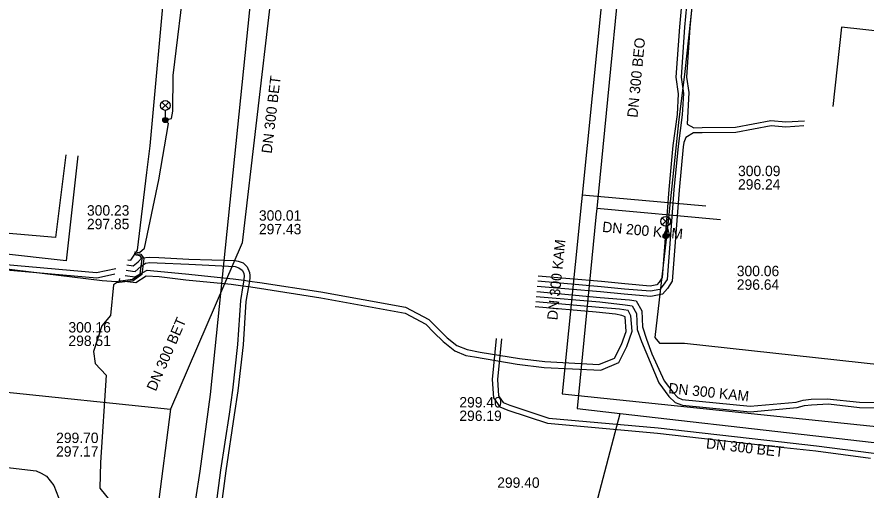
# Model space of a CAD drawing. Extents: x -595540 to -593988, y -1160850 to -1159202.
# Drawn here: x -594241.1 to -594175.6, y -1159640.4 to -1159603.9 of the extents above; entities that cross this region are included whole.
import ezdxf

# ---------------------------------------------------------------- set-up
doc = ezdxf.new("R2010")
doc.units = 0
for name, color, linetype in [('BVK-DESTOVA_popisy', 7, 'Continuous'), ('BVK-DESTOVA_trasa sítě', 7, 'Continuous'), ('BVK-SPLASKOVA_popisy', 7, 'Continuous'), ('BVK-SPLASKOVA_trasa sítě', 7, 'Continuous'), ('BVK-VODOVOD_trasa sítě', 7, 'Continuous'), ('DESTOVA-NEPROVOZOVANA_popisy', 7, 'Continuous'), ('DESTOVA_trasa neprovozované sítě', 7, 'Continuous'), ('EON-NN_kabel', 7, 'Continuous'), ('EON-VN_kabel', 7, 'Continuous'), ('SPLASKOVA_neprovozovaná  trasa sítě', 7, 'Continuous'), ('SPLASKOVA_popisy neprovozované sítě', 7, 'Continuous'), ('TEPLARNY-TEPLOVODY_trasa sítě', 7, 'Continuous'), ('TSB_kabel VO', 7, 'Continuous'), ('TSB_lampy VO', 7, 'Continuous')]:
    doc.layers.add(name, color=color, linetype=linetype)

msp = doc.modelspace()

# ---------------------------------------------------------------- linework, layer by layer
at = {"layer": 'BVK-DESTOVA_popisy'}
for p, q in [((-594185.574, -1159624.056), (-594185.574, -1159624.056)), ((-594204.064, -1159640.381), (-594204.064, -1159640.381))]:
    msp.add_line(p, q, dxfattribs=at)
at = {"layer": 'BVK-DESTOVA_trasa sítě'}
for p, q in [((-594237.351, -1159614.569), (-594238.15, -1159620.96)), ((-594186.841, -1159619.588), (-594196.376, -1159618.709))]:
    msp.add_line(p, q, dxfattribs=at)
for points in [[(-594193.139, -1159585.714), (-594193.647, -1159590.902), (-594193.701, -1159591.451), (-594193.771, -1159592.164), (-594196.376, -1159618.709), (-594196.42, -1159619.158), (-594196.442, -1159619.387), (-594197.887, -1159634.126)], [(-594197.887, -1159634.126), (-594194.569, -1159634.514), (-594166.648, -1159637.704), (-594166.175, -1159637.758), (-594165.456, -1159637.84)]]:
    msp.add_lwpolyline(points, dxfattribs=at)
at = {"layer": 'BVK-SPLASKOVA_popisy'}
for p, q in [((-594185.478, -1159615.413), (-594185.478, -1159615.413)), ((-594206.984, -1159633.258), (-594206.984, -1159633.258))]:
    msp.add_line(p, q, dxfattribs=at)
at = {"layer": 'BVK-SPLASKOVA_trasa sítě'}
for p, q in [((-594236.418, -1159614.658), (-594237.33, -1159622.74)), ((-594187.959, -1159618.531), (-594197.502, -1159617.679)), ((-594199.042, -1159633.007), (-594166.776, -1159636.355))]:
    msp.add_line(p, q, dxfattribs=at)
msp.add_lwpolyline([(-594194.439, -1159587.273), (-594194.716, -1159589.919), (-594194.756, -1159590.302), (-594194.838, -1159591.091), (-594197.502, -1159617.679), (-594197.55, -1159618.162), (-594199.042, -1159633.007)], dxfattribs=at)
at = {"layer": 'BVK-VODOVOD_trasa sítě'}
msp.add_lwpolyline([(-594273.65, -1159934.55), (-594263.52, -1159935.05), (-594262.58, -1159934.25), (-594262.468, -1159932.723), (-594260.55, -1159907.62), (-594256.9, -1159905.05), (-594249.51, -1159840.27), (-594241.77, -1159770.73), (-594236.225, -1159720.275), (-594231.66, -1159679.47), (-594231.51, -1159678.08), (-594231.26, -1159675.84), (-594231.06, -1159674.35), (-594227.33, -1159641.13), (-594227, -1159638.96), (-594226.18, -1159633.07), (-594216.989, -1159543.028)], dxfattribs=at)
at = {"layer": 'DESTOVA-NEPROVOZOVANA_popisy'}
for p, q in [((-594235.723, -1159620.307), (-594235.723, -1159620.307)), ((-594222.453, -1159620.699), (-594222.453, -1159620.699)), ((-594238.104, -1159637.85), (-594238.104, -1159637.85))]:
    msp.add_line(p, q, dxfattribs=at)
at = {"layer": 'DESTOVA_trasa neprovozované sítě'}
for p, q in [((-594217.91, -1159571.054), (-594223.74, -1159621.35)), ((-594238.15, -1159620.96), (-594259.56, -1159619.01)), ((-594223.74, -1159621.35), (-594229.28, -1159634.2)), ((-594273.98, -1159629.48), (-594229.28, -1159634.2)), ((-594229.28, -1159634.2), (-594233.3, -1159665.33)), ((-594198.556, -1159649.691), (-594194.569, -1159634.514))]:
    msp.add_line(p, q, dxfattribs=at)
at = {"layer": 'EON-NN_kabel'}
for points in [[(-594232.574, -1159622.674), (-594232.329, -1159622.699), (-594231.824, -1159621.932), (-594231.099, -1159615.941), (-594230.855, -1159613.88), (-594229.629, -1159600.596), (-594229.386, -1159598.426), (-594227.748, -1159583.828), (-594226.54, -1159573.123), (-594226.209, -1159570.268), (-594225.738, -1159566.959), (-594225.107, -1159561.241), (-594224.29, -1159554.37), (-594223.935, -1159551.38), (-594224.258, -1159550.825), (-594224.451, -1159550.648), (-594224.859, -1159550.565), (-594225.098, -1159550.549), (-594225.086, -1159550.43)], [(-594189.289, -1159601.413), (-594189.605, -1159604.731), (-594189.872, -1159608.578), (-594189.686, -1159609.846), (-594189.785, -1159611.491), (-594190.112, -1159613.908), (-594190.421, -1159617.269), (-594190.945, -1159624.181), (-594191.251, -1159624.637), (-594191.521, -1159624.961), (-594192.228, -1159625.096), (-594194.241, -1159624.929), (-594196.05, -1159624.749), (-594200.935, -1159624.319)], [(-594189.679, -1159601.292), (-594190.004, -1159604.698), (-594190.274, -1159608.593), (-594190.088, -1159609.863), (-594190.183, -1159611.452), (-594190.51, -1159613.863), (-594190.82, -1159617.236), (-594191.336, -1159624.046), (-594191.572, -1159624.397), (-594191.737, -1159624.595), (-594192.249, -1159624.693), (-594194.205, -1159624.531), (-594196.013, -1159624.351), (-594200.897, -1159623.921)], [(-594188.883, -1159601.52), (-594189.188, -1159604.743), (-594189.453, -1159608.575), (-594189.266, -1159609.774), (-594189.399, -1159612.217), (-594188.881, -1159612.481), (-594188.258, -1159612.464), (-594185.682, -1159612.441), (-594182.938, -1159611.934), (-594181.779, -1159612.028), (-594180.358, -1159611.941)], [(-594269.985, -1159610.79), (-594270.484, -1159612.099), (-594271.511, -1159613.345), (-594272.142, -1159614.6), (-594272.797, -1159616.541), (-594272.687, -1159617.754), (-594272.235, -1159618.809), (-594271.678, -1159619.311), (-594270.82, -1159619.582), (-594270.467, -1159619.732), (-594264.654, -1159620.413), (-594258.894, -1159621.03), (-594252.763, -1159621.748), (-594249.569, -1159622.111), (-594249.052, -1159622.219), (-594248.724, -1159622.254), (-594248.128, -1159622.317), (-594246.3, -1159622.511), (-594242.242, -1159622.998), (-594234.985, -1159623.639), (-594234.251, -1159623.5), (-594233.491, -1159623.338)], [(-594180.404, -1159612.345), (-594181.783, -1159612.428), (-594182.918, -1159612.336), (-594185.644, -1159612.841), (-594188.25, -1159612.864), (-594188.919, -1159612.882), (-594189.501, -1159613.224), (-594189.67, -1159613.624), (-594189.714, -1159613.953), (-594190.022, -1159617.302), (-594190.554, -1159624.316), (-594190.93, -1159624.877), (-594191.305, -1159625.327), (-594192.207, -1159625.499), (-594194.277, -1159625.327), (-594196.087, -1159625.147), (-594200.974, -1159624.717)], [(-594233.563, -1159623.783), (-594234.143, -1159623.909), (-594234.961, -1159624.079), (-594242.242, -1159623.43), (-594246.377, -1159622.951), (-594247.727, -1159622.805), (-594248.022, -1159622.585), (-594248.128, -1159622.317), (-594248.157, -1159622.243), (-594248.119, -1159615.674), (-594248.282, -1159614.436), (-594248.44, -1159613.325)], [(-594232.702, -1159623.468), (-594232.219, -1159623.535), (-594232, -1159623.573), (-594231.578, -1159623.175), (-594231.196, -1159622.925), (-594230.864, -1159622.878), (-594230.314, -1159622.915), (-594227.855, -1159623.006), (-594224.28, -1159623.197), (-594223.991, -1159623.298), (-594223.734, -1159623.47), (-594223.617, -1159623.712), (-594223.601, -1159623.923), (-594223.617, -1159624.166), (-594223.63, -1159624.249), (-594223.696, -1159624.666), (-594223.874, -1159625.802), (-594224.11, -1159629.207), (-594224.503, -1159632.728), (-594224.758, -1159634.566), (-594225.415, -1159638.886), (-594226.062, -1159643.812)], [(-594232.636, -1159623.061), (-594232.15, -1159623.128), (-594231.783, -1159622.827), (-594231.48, -1159622.516), (-594230.9, -1159622.457), (-594230.174, -1159622.488), (-594227.856, -1159622.629), (-594224.315, -1159622.732), (-594224.062, -1159622.776), (-594223.679, -1159622.908), (-594223.359, -1159623.205), (-594223.18, -1159623.642), (-594223.149, -1159623.885), (-594223.149, -1159624.032), (-594223.183, -1159624.307), (-594223.185, -1159624.326), (-594223.255, -1159624.727), (-594223.454, -1159625.876), (-594223.665, -1159629.223), (-594224.083, -1159632.782), (-594224.363, -1159634.626), (-594225.019, -1159638.942), (-594225.658, -1159643.811)], [(-594232.767, -1159623.875), (-594232.031, -1159623.971), (-594231.087, -1159623.479), (-594230.576, -1159623.527), (-594228.118, -1159623.762), (-594224.435, -1159624.146), (-594223.63, -1159624.249), (-594223.183, -1159624.307), (-594222.392, -1159624.408), (-594217.671, -1159625.142), (-594211.154, -1159626.335), (-594209.334, -1159627.277), (-594208.656, -1159627.956), (-594207.918, -1159628.694), (-594207.18, -1159629.271), (-594206.392, -1159629.583), (-594205.381, -1159629.801), (-594202.339, -1159630.285), (-594200.378, -1159630.512), (-594196.22, -1159630.738), (-594195.004, -1159630.254), (-594194.46, -1159629.198), (-594194.12, -1159628.196), (-594194.191, -1159627.078), (-594194.459, -1159626.958), (-594194.943, -1159626.865), (-594196.433, -1159626.711), (-594201.126, -1159626.307)], [(-594233.22, -1159624.104), (-594233.241, -1159624.266), (-594231.942, -1159624.415), (-594231.15, -1159623.91), (-594230.156, -1159623.965), (-594228.087, -1159624.212), (-594224.589, -1159624.542), (-594223.696, -1159624.666), (-594223.255, -1159624.727), (-594222.411, -1159624.844), (-594217.675, -1159625.611), (-594211.178, -1159626.788), (-594209.576, -1159627.628), (-594208.952, -1159628.284), (-594208.234, -1159628.969), (-594207.328, -1159629.684), (-594206.486, -1159630.059), (-594205.82, -1159630.161), (-594202.534, -1159630.73), (-594200.433, -1159630.98), (-594196.08, -1159631.183), (-594194.676, -1159630.597), (-594194.065, -1159629.349), (-594193.641, -1159628.162), (-594193.751, -1159626.992), (-594193.952, -1159626.568), (-594194.615, -1159626.487), (-594196.205, -1159626.342), (-594201.089, -1159625.916)], [(-594201.049, -1159625.499), (-594196.143, -1159625.905), (-594194.186, -1159626.131), (-594193.648, -1159626.226), (-594193.319, -1159626.812), (-594193.257, -1159628.032), (-594192.936, -1159628.958), (-594191.591, -1159632.155), (-594190.817, -1159633.204), (-594190.335, -1159633.671), (-594189.756, -1159633.875), (-594184.555, -1159634.391), (-594180.912, -1159634.07), (-594180.349, -1159633.906), (-594179.817, -1159633.843), (-594178.492, -1159633.781), (-594176.107, -1159634.062), (-594168.838, -1159634.125)], [(-594201.012, -1159625.118), (-594196.112, -1159625.569), (-594193.859, -1159625.764), (-594193.344, -1159625.831), (-594192.905, -1159626.593), (-594192.858, -1159627.836), (-594192.545, -1159628.802), (-594192.127, -1159629.919), (-594191.185, -1159632.007), (-594190.513, -1159632.891), (-594190.116, -1159633.288), (-594189.795, -1159633.444), (-594184.548, -1159633.953), (-594180.998, -1159633.64), (-594180.443, -1159633.483), (-594179.833, -1159633.413), (-594178.596, -1159633.382), (-594176.115, -1159633.648), (-594168.932, -1159633.703)], [(-594247.775, -1159638.005), (-594239.656, -1159638.954), (-594239.26, -1159639.127), (-594238.844, -1159639.37), (-594238.275, -1159640.074), (-594237.923, -1159641.009), (-594237.894, -1159641.897), (-594238.034, -1159644.081), (-594237.873, -1159645.5), (-594236.984, -1159646.906), (-594235.359, -1159648.693), (-594234.43, -1159649.355), (-594230.815, -1159650.278), (-594226.848, -1159651.049), (-594224.028, -1159651.308)]]:
    msp.add_lwpolyline(points, dxfattribs=at)
at = {"layer": 'EON-VN_kabel'}
for points in [[(-594204.142, -1159628.745), (-594204.453, -1159631.904), (-594204.362, -1159633.306), (-594203.865, -1159634.003), (-594203.238, -1159634.266), (-594200.172, -1159635.268), (-594191.696, -1159636.04), (-594182.398, -1159637.09), (-594179.47, -1159637.414), (-594175.249, -1159637.966)], [(-594203.741, -1159628.756), (-594204.052, -1159631.911), (-594203.97, -1159633.166), (-594203.605, -1159633.678), (-594203.098, -1159633.891), (-594200.091, -1159634.874), (-594191.655, -1159635.642), (-594182.354, -1159636.692), (-594179.422, -1159637.017), (-594175.197, -1159637.569), (-594166.707, -1159638.701), (-594161.486, -1159638.958), (-594157.368, -1159639.396)]]:
    msp.add_lwpolyline(points, dxfattribs=at)
at = {"layer": 'SPLASKOVA_neprovozovaná  trasa sítě'}
msp.add_line((-594237.33, -1159622.74), (-594258.52, -1159620.4), dxfattribs=at)
at = {"layer": 'SPLASKOVA_popisy neprovozované sítě'}
msp.add_line((-594237.153, -1159627.476), (-594237.153, -1159627.476), dxfattribs=at)
at = {"layer": 'TEPLARNY-TEPLOVODY_trasa sítě'}
msp.add_lwpolyline([(-594155.323, -1159591.296), (-594157.58, -1159591.045), (-594157.924, -1159594.232), (-594167.923, -1159593.123), (-594169.272, -1159605.628), (-594177.493, -1159604.716), (-594178.155, -1159610.852)], dxfattribs=at)
at = {"layer": 'TSB_kabel VO'}
for points in [[(-594188.62, -1159599.14), (-594189.58, -1159608.14), (-594190.07, -1159612.07), (-594190.97, -1159620.67), (-594191.06, -1159620.83), (-594191.016, -1159621.067), (-594191.89, -1159628.67), (-594191.54, -1159629.09), (-594189.61, -1159629.11), (-594174.32, -1159630.78), (-594159.18, -1159632.47), (-594147.95, -1159633.92), (-594147.11, -1159634.24), (-594146.72, -1159634.77), (-594137.5, -1159635.86), (-594132.27, -1159636.51), (-594131.65, -1159635.99), (-594131.31, -1159633.57), (-594131.662, -1159632.965)], [(-594232.068, -1159622.055), (-594231.667, -1159622.116), (-594231.29, -1159621.77), (-594230.17, -1159616.49), (-594229.43, -1159612.15), (-594229.68, -1159611.89), (-594229.2, -1159611.77), (-594229.09, -1159611.21), (-594229.08, -1159608.45), (-594228.12, -1159600.61)], [(-594248.26, -1159622.6), (-594234.562, -1159624.256), (-594233.458, -1159624.33), (-594232.212, -1159624.172), (-594231.606, -1159623.746), (-594231.462, -1159622.604), (-594231.625, -1159622.356), (-594232.086, -1159622.29)], [(-594232.077, -1159622.17), (-594231.555, -1159622.244), (-594231.338, -1159622.576), (-594231.494, -1159623.814), (-594232.168, -1159624.288), (-594233.442, -1159624.45), (-594233.67, -1159624.59), (-594233.9, -1159626.96), (-594234.57, -1159627.75), (-594235.22, -1159629.73), (-594235.1, -1159630.67), (-594234.23, -1159631.58), (-594234.69, -1159638.31), (-594234.73, -1159640.29), (-594232.88, -1159642.57)]]:
    msp.add_lwpolyline(points, dxfattribs=at)
at = {"layer": 'TSB_lampy VO'}
for p, q in [((-594229.945, -1159611.03), (-594229.415, -1159610.5)), ((-594229.945, -1159610.5), (-594229.415, -1159611.03)), ((-594229.945, -1159611.03), (-594229.415, -1159610.5)), ((-594229.945, -1159610.5), (-594229.415, -1159611.03)), ((-594229.68, -1159611.14), (-594229.68, -1159611.89)), ((-594229.68, -1159611.14), (-594229.68, -1159611.89)), ((-594191.325, -1159619.97), (-594190.795, -1159619.44)), ((-594191.325, -1159619.44), (-594190.795, -1159619.97)), ((-594191.325, -1159619.97), (-594190.795, -1159619.44)), ((-594191.325, -1159619.44), (-594190.795, -1159619.97)), ((-594191.06, -1159620.08), (-594191.06, -1159620.83)), ((-594191.06, -1159620.08), (-594191.06, -1159620.83))]:
    msp.add_line(p, q, dxfattribs=at)
for centre, radius in [((-594229.68, -1159610.765), 0.375), ((-594229.68, -1159610.765), 0.375), ((-594229.68, -1159611.89), 0.2), ((-594229.68, -1159611.89), 0.2), ((-594229.68, -1159611.89), 0.145), ((-594229.68, -1159611.89), 0.145), ((-594229.68, -1159611.89), 0.0876), ((-594229.68, -1159611.89), 0.0876), ((-594191.06, -1159619.705), 0.375), ((-594191.06, -1159619.705), 0.375), ((-594191.06, -1159620.83), 0.2), ((-594191.06, -1159620.83), 0.2), ((-594191.06, -1159620.83), 0.145), ((-594191.06, -1159620.83), 0.145), ((-594191.06, -1159620.83), 0.0876), ((-594191.06, -1159620.83), 0.0876)]:
    msp.add_circle(centre, radius, dxfattribs=at)

# ---------------------------------------------------------------- texts
at = {"layer": 'BVK-DESTOVA_popisy'}
for s, rotation, p in [('DN 300 BEO', 84.39864, (-594193.245, -1159611.731)), ('DN 200 KAM', 354.73416, (-594195.983, -1159620.513)), ('DN 300 BET', 353.45766, (-594187.975, -1159637.208))]:
    msp.add_text(s, height=0.8, rotation=rotation, dxfattribs=at).set_placement(p)
for s, p in [('300.06', (-594185.574, -1159623.931)), ('296.64', (-594185.574, -1159624.981)), ('299.40', (-594204.064, -1159640.256))]:
    msp.add_text(s, height=0.8, dxfattribs=at).set_placement(p)
at = {"layer": 'BVK-SPLASKOVA_popisy'}
for s, p in [('300.09', (-594185.478, -1159616.213)), ('296.24', (-594185.478, -1159617.253)), ('299.40', (-594206.984, -1159634.058)), ('296.19', (-594206.984, -1159635.098))]:
    msp.add_text(s, height=0.8, dxfattribs=at).set_placement(p)
for rotation, p in [(84.25269, (-594199.423, -1159627.351)), (354.08792, (-594190.882, -1159632.949))]:
    msp.add_text('DN 300 KAM', height=0.8, rotation=rotation, dxfattribs=at).set_placement(p)
at = {"layer": 'DESTOVA-NEPROVOZOVANA_popisy'}
for rotation, p in [(83.36536, (-594221.465, -1159614.499)), (66.69229, (-594230.417, -1159632.86))]:
    msp.add_text('DN 300 BET', height=0.8, rotation=rotation, dxfattribs=at).set_placement(p)
for s, p in [('300.23', (-594235.723, -1159619.257)), ('300.01', (-594222.453, -1159619.649)), ('297.85', (-594235.723, -1159620.307)), ('297.43', (-594222.453, -1159620.699)), ('299.70', (-594238.104, -1159636.8)), ('297.17', (-594238.104, -1159637.85))]:
    msp.add_text(s, height=0.8, dxfattribs=at).set_placement(p)
at = {"layer": 'SPLASKOVA_popisy neprovozované sítě'}
for s, p in [('300.16', (-594237.153, -1159628.276)), ('298.51', (-594237.153, -1159629.316))]:
    msp.add_text(s, height=0.8, dxfattribs=at).set_placement(p)

doc.saveas('drawing.dxf')
